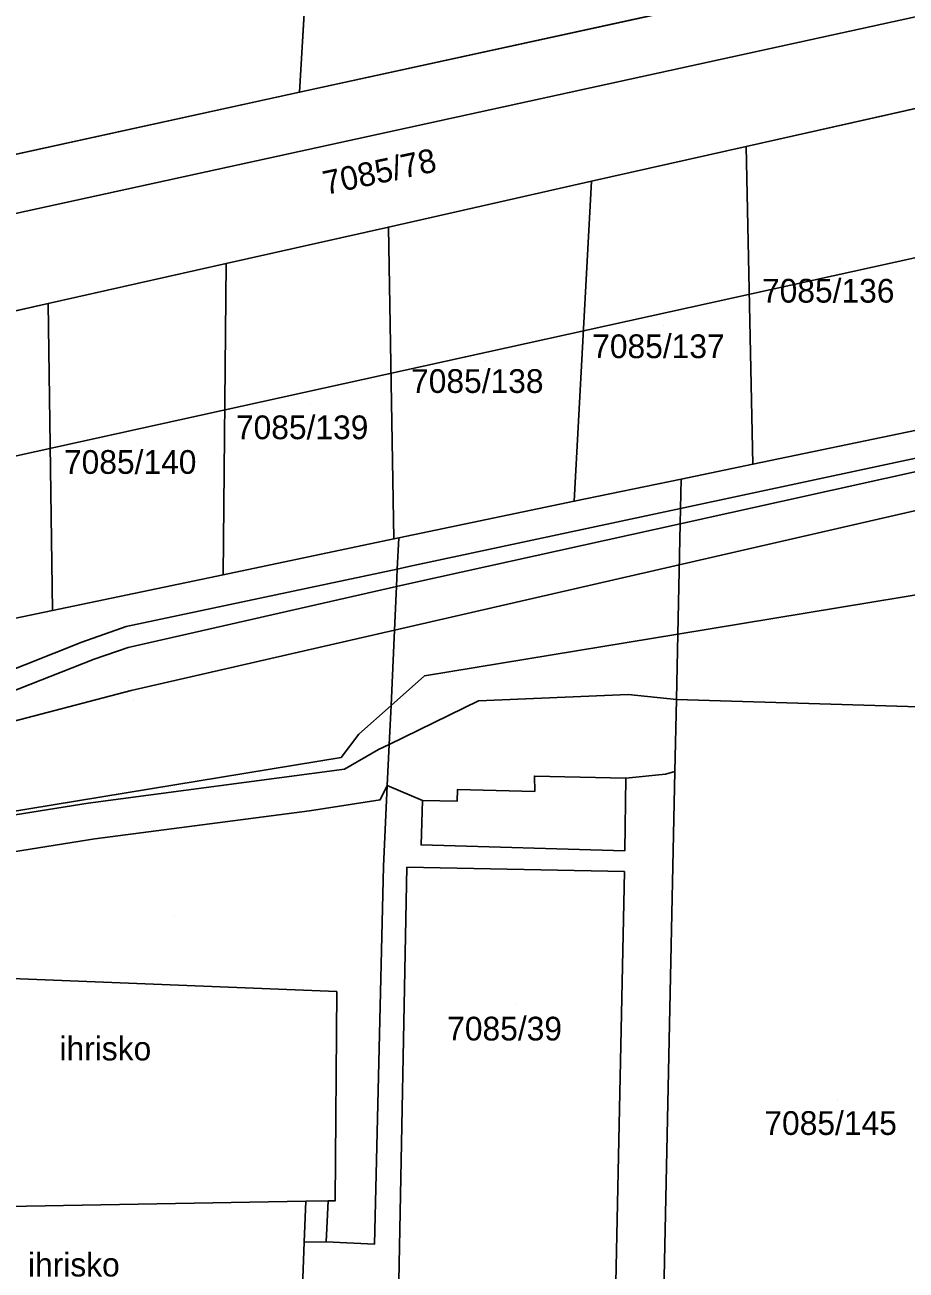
# Model space of a CAD drawing. Extents: x -266199 to -261993, y -1239047 to -1235108.
# Drawn here: x -263667.4 to -263593.2, y -1236783.9 to -1236679 of the extents above; entities that cross this region are included whole.
import ezdxf

# ---------------------------------------------------------------- set-up
doc = ezdxf.new("R2010")
doc.units = 0
for name, color, linetype in [('body_kn', 7, 'Continuous'), ('kladpar_druhypozemkov', 7, 'Continuous'), ('kladpar_hranice', 7, 'Continuous'), ('kladpar_parcelnecisla', 7, 'Continuous'), ('kladpar_plochy', 7, 'Continuous'), ('linie', 7, 'Continuous'), ('popisy', 7, 'Continuous'), ('zappar_hrandruhpozemk', 7, 'Continuous'), ('znacky', 7, 'Continuous')]:
    doc.layers.add(name, color=color, linetype=linetype)

msp = doc.modelspace()

# ---------------------------------------------------------------- linework, layer by layer
at = {"layer": 'body_kn'}
for p, q in [((-263644.25, -1236684.66), (-263644.25, -1236684.66)), ((-263606.64, -1236689.23), (-263606.64, -1236689.23)), ((-263606.64, -1236689.23), (-263606.64, -1236689.23)), ((-263619.66, -1236692.16), (-263619.66, -1236692.16)), ((-263619.66, -1236692.16), (-263619.66, -1236692.16)), ((-263636.77, -1236696.02), (-263636.77, -1236696.02)), ((-263636.77, -1236696.02), (-263636.77, -1236696.02)), ((-263650.43, -1236699.09), (-263650.43, -1236699.09)), ((-263650.43, -1236699.09), (-263650.43, -1236699.09)), ((-263665.43, -1236702.47), (-263665.43, -1236702.47)), ((-263665.43, -1236702.47), (-263665.43, -1236702.47)), ((-263606.08, -1236716), (-263606.08, -1236716)), ((-263612.11, -1236717.26), (-263612.11, -1236717.26)), ((-263612.11, -1236717.26), (-263612.11, -1236717.26)), ((-263621.12, -1236719.13), (-263621.12, -1236719.13)), ((-263612.17, -1236719.74), (-263612.17, -1236719.74)), ((-263612.17, -1236719.74), (-263612.17, -1236719.74)), ((-263612.19, -1236721.02), (-263612.19, -1236721.02)), ((-263612.19, -1236721.02), (-263612.19, -1236721.02)), ((-263636.3, -1236722.3), (-263636.3, -1236722.3)), ((-263635.88, -1236722.21), (-263635.88, -1236722.21)), ((-263635.88, -1236722.21), (-263635.88, -1236722.21)), ((-263636.02, -1236724.85), (-263636.02, -1236724.85)), ((-263636.02, -1236724.85), (-263636.02, -1236724.85)), ((-263635.05, -1236724.64), (-263635.05, -1236724.64)), ((-263650.69, -1236725.32), (-263650.69, -1236725.32)), ((-263634.71, -1236726.01), (-263634.71, -1236726.01)), ((-263636.08, -1236726.31), (-263636.08, -1236726.31)), ((-263636.08, -1236726.31), (-263636.08, -1236726.31)), ((-263665.06, -1236728.33), (-263665.06, -1236728.33)), ((-263658.86, -1236729.69), (-263658.86, -1236729.69)), ((-263636.25, -1236729.99), (-263636.25, -1236729.99)), ((-263636.25, -1236729.99), (-263636.25, -1236729.99)), ((-263612.39, -1236730.32), (-263612.39, -1236730.32)), ((-263612.39, -1236730.32), (-263612.39, -1236730.32)), ((-263662.58, -1236731), (-263662.58, -1236731)), ((-263658.68, -1236731.46), (-263658.68, -1236731.46)), ((-263661.56, -1236732.44), (-263661.56, -1236732.44)), ((-263658.64, -1236734.26), (-263658.64, -1236734.26)), ((-263633.74, -1236733.84), (-263633.74, -1236733.84)), ((-263658.44, -1236735.09), (-263658.44, -1236735.09)), ((-263616.59, -1236735.41), (-263616.59, -1236735.41)), ((-263658.23, -1236735.94), (-263658.23, -1236735.94)), ((-263636.55, -1236736.35), (-263636.55, -1236736.35)), ((-263629.17, -1236735.94), (-263629.17, -1236735.94)), ((-263612.51, -1236735.84), (-263612.51, -1236735.84)), ((-263639.26, -1236738.76), (-263639.26, -1236738.76)), ((-263636.71, -1236739.62), (-263636.71, -1236739.62)), ((-263636.71, -1236739.62), (-263636.71, -1236739.62)), ((-263640.76, -1236740.72), (-263640.76, -1236740.72)), ((-263637.6, -1236740.06), (-263637.6, -1236740.06)), ((-263640.48, -1236741.7), (-263640.48, -1236741.7)), ((-263612.64, -1236741.89), (-263612.64, -1236741.89)), ((-263612.64, -1236741.89), (-263612.64, -1236741.89)), ((-263624.48, -1236742.29), (-263624.48, -1236742.29)), ((-263616.79, -1236742.46), (-263616.79, -1236742.46)), ((-263616.79, -1236742.46), (-263616.79, -1236742.46)), ((-263613.44, -1236742.13), (-263613.44, -1236742.13)), ((-263636.87, -1236743.09), (-263636.87, -1236743.09)), ((-263636.87, -1236743.09), (-263636.87, -1236743.09)), ((-263630.96, -1236743.42), (-263630.96, -1236743.42)), ((-263624.44, -1236743.58), (-263624.44, -1236743.58)), ((-263662.05, -1236744.58), (-263662.05, -1236744.58)), ((-263637.46, -1236744.28), (-263637.46, -1236744.28)), ((-263633.89, -1236744.35), (-263633.89, -1236744.35)), ((-263633.89, -1236744.35), (-263633.89, -1236744.35)), ((-263630.98, -1236744.41), (-263630.98, -1236744.41)), ((-263643.42, -1236745.21), (-263643.42, -1236745.21)), ((-263661.48, -1236747.57), (-263661.48, -1236747.57)), ((-263634.02, -1236748.09), (-263634.02, -1236748.09)), ((-263616.85, -1236748.58), (-263616.85, -1236748.58)), ((-263637.19, -1236749.91), (-263637.19, -1236749.91)), ((-263635.21, -1236749.97), (-263635.21, -1236749.97)), ((-263616.89, -1236750.34), (-263616.89, -1236750.34)), ((-263641.11, -1236760.43), (-263641.11, -1236760.43)), ((-263643.71, -1236778.12), (-263643.71, -1236778.12)), ((-263641.85, -1236778.09), (-263641.85, -1236778.09)), ((-263641.25, -1236778.08), (-263641.25, -1236778.08)), ((-263643.85, -1236781.56), (-263643.85, -1236781.56)), ((-263643.85, -1236781.56), (-263643.85, -1236781.56)), ((-263642.01, -1236781.55), (-263642.01, -1236781.55)), ((-263642.01, -1236781.55), (-263642.01, -1236781.55)), ((-263637.95, -1236781.74), (-263637.95, -1236781.74))]:
    msp.add_line(p, q, dxfattribs=at)
at = {"layer": 'kladpar_druhypozemkov'}
for p, q in [((-263636.13, -1236689.85), (-263636.13, -1236689.85)), ((-263598.65, -1236699.05), (-263598.65, -1236699.05)), ((-263613.63, -1236704.32), (-263613.63, -1236704.32)), ((-263628.6, -1236707.24), (-263628.6, -1236707.24)), ((-263643.37, -1236710.95), (-263643.37, -1236710.95)), ((-263657.93, -1236714.26), (-263657.93, -1236714.26)), ((-263654.82, -1236754.11), (-263654.82, -1236754.11)), ((-263625.99, -1236761.57), (-263625.99, -1236761.57)), ((-263598.92, -1236769.53), (-263598.92, -1236769.53))]:
    msp.add_line(p, q, dxfattribs=at)
at = {"layer": 'kladpar_hranice'}
for points in [[(-263620.65, -1236665.18), (-263619.56, -1236649.27), (-263619.32, -1236641.79), (-263624.45, -1236641.42), (-263625.41, -1236640.31), (-263626.11, -1236638.94), (-263625.38, -1236631.12), (-263624.77, -1236629.66), (-263602.18, -1236624.03), (-263605.51, -1236676.19), (-263644.25, -1236684.66), (-263641.26, -1236633.86), (-263629.53, -1236630.92), (-263628.67, -1236630.7)], [(-263662.42, -1236674.04), (-263661.49, -1236658.07), (-263661.13, -1236650.67), (-263666.37, -1236650.28), (-263667.38, -1236649.26), (-263668.08, -1236647.88), (-263667.73, -1236641.4), (-263666.84, -1236640.26), (-263641.26, -1236633.86), (-263644.25, -1236684.66), (-263684.43, -1236693.45)], [(-263519.71, -1236669.67), (-263530.05, -1236672), (-263545.19, -1236675.4), (-263560.15, -1236678.77), (-263575.39, -1236682.2), (-263590.24, -1236685.54), (-263606.64, -1236689.23), (-263619.66, -1236692.16), (-263636.77, -1236696.02), (-263650.43, -1236699.09), (-263665.43, -1236702.47), (-263681.59, -1236706.1), (-263696.02, -1236709.35), (-263706.81, -1236711.78), (-263716.68, -1236714), (-263718.15, -1236705.82), (-263719.02, -1236701.01), (-263684.43, -1236693.45), (-263644.25, -1236684.66), (-263605.51, -1236676.19), (-263566.58, -1236667.68), (-263566.43, -1236667.64), (-263522.32, -1236657.09), (-263519.71, -1236669.67)], [(-263590.24, -1236685.54), (-263592.29, -1236713.13), (-263606.08, -1236716), (-263606.64, -1236689.23), (-263590.24, -1236685.54)], [(-263606.64, -1236689.23), (-263606.08, -1236716), (-263612.11, -1236717.26), (-263621.12, -1236719.13), (-263619.66, -1236692.16), (-263606.64, -1236689.23)], [(-263619.66, -1236692.16), (-263621.12, -1236719.13), (-263635.88, -1236722.21), (-263636.3, -1236722.3), (-263636.77, -1236696.02), (-263619.66, -1236692.16)], [(-263636.77, -1236696.02), (-263636.3, -1236722.3), (-263650.69, -1236725.32), (-263650.43, -1236699.09), (-263636.77, -1236696.02)], [(-263650.43, -1236699.09), (-263650.69, -1236725.32), (-263665.06, -1236728.33), (-263665.43, -1236702.47), (-263650.43, -1236699.09)], [(-263665.43, -1236702.47), (-263665.06, -1236728.33), (-263681.61, -1236731.8), (-263681.59, -1236706.1), (-263665.43, -1236702.47)], [(-263612.11, -1236717.26), (-263606.08, -1236716), (-263592.29, -1236713.13), (-263577.15, -1236709.97), (-263573.02, -1236709.11), (-263573.17, -1236711.39), (-263573.24, -1236712.39), (-263574.03, -1236723.99), (-263579.09, -1236804.96), (-263579.23, -1236807.27), (-263585.37, -1236807.14), (-263585.32, -1236804.77), (-263585.19, -1236799.38), (-263583.74, -1236736.71), (-263612.51, -1236735.84), (-263612.39, -1236730.32), (-263612.19, -1236721.02), (-263612.17, -1236719.74), (-263612.11, -1236717.26)], [(-263635.88, -1236722.21), (-263621.12, -1236719.13), (-263612.11, -1236717.26), (-263612.17, -1236719.74), (-263612.19, -1236721.02), (-263612.39, -1236730.32), (-263612.51, -1236735.84), (-263612.64, -1236741.89), (-263613.84, -1236797.84)], [(-263707.46, -1236737.22), (-263704.35, -1236736.57), (-263695.81, -1236734.78), (-263681.61, -1236731.8), (-263665.06, -1236728.33), (-263650.69, -1236725.32), (-263636.3, -1236722.3), (-263635.88, -1236722.21), (-263636.02, -1236724.85), (-263636.08, -1236726.31), (-263636.25, -1236729.99), (-263636.55, -1236736.35), (-263636.71, -1236739.62), (-263636.87, -1236743.09), (-263637.19, -1236749.91), (-263637.95, -1236781.74), (-263642.01, -1236781.55), (-263643.85, -1236781.56), (-263644.25, -1236792.2)], [(-263644.25, -1236792.2), (-263643.85, -1236781.56), (-263642.01, -1236781.55), (-263637.95, -1236781.74), (-263637.19, -1236749.91), (-263636.87, -1236743.09), (-263636.71, -1236739.62), (-263636.55, -1236736.35), (-263636.25, -1236729.99), (-263636.08, -1236726.31), (-263636.02, -1236724.85), (-263635.88, -1236722.21)], [(-263613.84, -1236797.84), (-263612.64, -1236741.89), (-263612.51, -1236735.84), (-263583.74, -1236736.71), (-263585.19, -1236799.38), (-263585.32, -1236804.77), (-263585.37, -1236807.14), (-263614.03, -1236806.55), (-263613.97, -1236803.91), (-263613.84, -1236797.84)]]:
    msp.add_lwpolyline(points, dxfattribs=at)
at = {"layer": 'kladpar_plochy'}
for p, q in [((-263641.26, -1236633.86), (-263644.25, -1236684.66)), ((-263644.25, -1236684.66), (-263605.51, -1236676.19)), ((-263644.25, -1236684.66), (-263684.43, -1236693.45)), ((-263684.43, -1236693.45), (-263644.25, -1236684.66)), ((-263590.24, -1236685.54), (-263606.64, -1236689.23)), ((-263606.64, -1236689.23), (-263619.66, -1236692.16)), ((-263619.66, -1236692.16), (-263636.77, -1236696.02)), ((-263636.77, -1236696.02), (-263650.43, -1236699.09)), ((-263650.43, -1236699.09), (-263665.43, -1236702.47)), ((-263665.43, -1236702.47), (-263681.59, -1236706.1))]:
    msp.add_line(p, q, dxfattribs=at)
for points in [[(-263605.51, -1236676.19), (-263644.25, -1236684.66), (-263641.26, -1236633.86)], [(-263681.61, -1236731.8), (-263665.06, -1236728.33), (-263650.69, -1236725.32), (-263636.3, -1236722.3), (-263635.88, -1236722.21), (-263636.02, -1236724.85), (-263636.08, -1236726.31), (-263636.25, -1236729.99), (-263636.55, -1236736.35), (-263636.71, -1236739.62), (-263636.87, -1236743.09), (-263637.19, -1236749.91), (-263637.95, -1236781.74), (-263642.01, -1236781.55), (-263643.85, -1236781.56), (-263644.25, -1236792.2)]]:
    msp.add_lwpolyline(points, dxfattribs=at)
for points in [[(-263590.24, -1236685.54), (-263592.29, -1236713.13), (-263606.08, -1236716), (-263606.64, -1236689.23)], [(-263606.64, -1236689.23), (-263606.08, -1236716), (-263612.11, -1236717.26), (-263621.12, -1236719.13), (-263619.66, -1236692.16)], [(-263619.66, -1236692.16), (-263621.12, -1236719.13), (-263635.88, -1236722.21), (-263636.3, -1236722.3), (-263636.77, -1236696.02)], [(-263636.77, -1236696.02), (-263636.3, -1236722.3), (-263650.69, -1236725.32), (-263650.43, -1236699.09)], [(-263650.43, -1236699.09), (-263650.69, -1236725.32), (-263665.06, -1236728.33), (-263665.43, -1236702.47)], [(-263665.43, -1236702.47), (-263665.06, -1236728.33), (-263681.61, -1236731.8), (-263681.59, -1236706.1)], [(-263612.11, -1236717.26), (-263606.08, -1236716), (-263592.29, -1236713.13), (-263577.15, -1236709.97), (-263573.02, -1236709.11), (-263573.17, -1236711.39), (-263573.24, -1236712.39), (-263574.03, -1236723.99), (-263579.09, -1236804.96), (-263579.23, -1236807.27), (-263585.37, -1236807.14), (-263585.32, -1236804.77), (-263585.19, -1236799.38), (-263583.74, -1236736.71), (-263612.51, -1236735.84), (-263612.39, -1236730.32), (-263612.19, -1236721.02), (-263612.17, -1236719.74)], [(-263635.88, -1236722.21), (-263621.12, -1236719.13), (-263612.11, -1236717.26), (-263612.17, -1236719.74), (-263612.19, -1236721.02), (-263612.39, -1236730.32), (-263612.51, -1236735.84), (-263612.64, -1236741.89), (-263613.84, -1236797.84), (-263613.97, -1236803.91), (-263638.37, -1236803.18), (-263643.41, -1236803.03), (-263643.55, -1236801.17), (-263644.25, -1236792.2), (-263643.85, -1236781.56), (-263642.01, -1236781.55), (-263637.95, -1236781.74), (-263637.19, -1236749.91), (-263636.87, -1236743.09), (-263636.71, -1236739.62), (-263636.55, -1236736.35), (-263636.25, -1236729.99), (-263636.08, -1236726.31), (-263636.02, -1236724.85)], [(-263613.84, -1236797.84), (-263612.64, -1236741.89), (-263612.51, -1236735.84), (-263583.74, -1236736.71), (-263585.19, -1236799.38), (-263585.32, -1236804.77), (-263585.37, -1236807.14), (-263614.03, -1236806.55), (-263613.97, -1236803.91)]]:
    msp.add_lwpolyline(points, close=True, dxfattribs=at)
at = {"layer": 'linie'}
msp.add_line((-263714.61, -1236725.54), (-263483.21, -1236674.56), dxfattribs=at)
for points in [[(-263718.15, -1236705.82), (-263532.54, -1236665.19), (-263418.65, -1236639.94)], [(-263636.25, -1236729.99), (-263531.92, -1236706.03), (-263420.82, -1236681.11), (-263399.14, -1236675.91)], [(-263716.43, -1236750.28), (-263658.44, -1236735.09), (-263636.25, -1236729.99)]]:
    msp.add_lwpolyline(points, dxfattribs=at)
at = {"layer": 'zappar_hrandruhpozemk'}
for p, q in [((-263573.17, -1236711.39), (-263612.17, -1236719.74)), ((-263573.24, -1236712.39), (-263612.19, -1236721.02)), ((-263612.17, -1236719.74), (-263635.05, -1236724.64)), ((-263612.19, -1236721.02), (-263634.71, -1236726.01)), ((-263574.03, -1236723.99), (-263612.39, -1236730.32)), ((-263636.02, -1236724.85), (-263658.86, -1236729.69)), ((-263635.05, -1236724.64), (-263636.02, -1236724.85)), ((-263634.71, -1236726.01), (-263636.08, -1236726.31)), ((-263636.08, -1236726.31), (-263658.68, -1236731.46)), ((-263658.86, -1236729.69), (-263662.58, -1236731)), ((-263612.39, -1236730.32), (-263633.74, -1236733.84)), ((-263662.58, -1236731), (-263707.58, -1236748.82)), ((-263658.68, -1236731.46), (-263661.56, -1236732.44)), ((-263661.56, -1236732.44), (-263707.59, -1236750.6)), ((-263633.74, -1236733.84), (-263636.55, -1236736.35)), ((-263629.17, -1236735.94), (-263616.59, -1236735.41)), ((-263616.59, -1236735.41), (-263612.51, -1236735.84)), ((-263639.26, -1236738.76), (-263636.55, -1236736.35)), ((-263636.71, -1236739.62), (-263629.17, -1236735.94)), ((-263640.48, -1236741.7), (-263662.05, -1236744.58)), ((-263612.64, -1236741.89), (-263613.44, -1236742.13)), ((-263616.79, -1236742.46), (-263616.85, -1236748.58)), ((-263613.44, -1236742.13), (-263616.79, -1236742.46)), ((-263636.87, -1236743.09), (-263633.89, -1236744.35)), ((-263661.48, -1236747.57), (-263678.99, -1236750.38)), ((-263635.93, -1236786.95), (-263635.21, -1236749.97)), ((-263635.21, -1236749.97), (-263616.89, -1236750.34)), ((-263616.89, -1236750.34), (-263617.81, -1236794.08)), ((-263668.47, -1236759.36), (-263641.11, -1236760.43)), ((-263642.01, -1236781.55), (-263641.85, -1236778.09))]:
    msp.add_line(p, q, dxfattribs=at)
for points in [[(-263705.51, -1236751.38), (-263640.76, -1236740.72), (-263639.26, -1236738.76)], [(-263636.71, -1236739.62), (-263637.6, -1236740.06), (-263640.48, -1236741.7)], [(-263633.89, -1236744.35), (-263630.98, -1236744.41), (-263630.96, -1236743.42), (-263624.44, -1236743.58), (-263624.48, -1236742.29), (-263616.79, -1236742.46)], [(-263636.87, -1236743.09), (-263637.46, -1236744.28), (-263643.42, -1236745.21), (-263661.48, -1236747.57)], [(-263662.05, -1236744.58), (-263678.04, -1236747.14), (-263705.53, -1236751.84)], [(-263616.85, -1236748.58), (-263634.02, -1236748.09), (-263633.89, -1236744.35)], [(-263641.11, -1236760.43), (-263641.25, -1236778.08), (-263641.85, -1236778.09), (-263643.71, -1236778.12)], [(-263643.85, -1236781.56), (-263643.71, -1236778.12), (-263671.99, -1236778.61)]]:
    msp.add_lwpolyline(points, dxfattribs=at)
at = {"layer": 'znacky'}
for p, q in [((-263658.64, -1236734.26), (-263658.64, -1236734.26)), ((-263658.23, -1236735.94), (-263658.23, -1236735.94))]:
    msp.add_line(p, q, dxfattribs=at)

# ---------------------------------------------------------------- texts
at = {"layer": 'kladpar_parcelnecisla'}
msp.add_text('7085/78', height=2, rotation=12, dxfattribs=at).set_placement((-263642.05, -1236693.32))
for s, p in [('7085/136', (-263605.31, -1236702.39)), ('7085/137', (-263619.61, -1236707.07)), ('7085/138', (-263634.86, -1236710)), ('7085/139', (-263649.61, -1236713.9)), ('7085/140', (-263664.09, -1236716.82)), ('7085/39', (-263631.82, -1236764.57)), ('7085/145', (-263605.11, -1236772.53))]:
    msp.add_text(s, height=2, dxfattribs=at).set_placement(p)
at = {"layer": 'popisy'}
for p in [(-263664.47, -1236766.25), (-263667.12, -1236784.46)]:
    msp.add_text('ihrisko', height=2, dxfattribs=at).set_placement(p)

doc.saveas('drawing.dxf')
